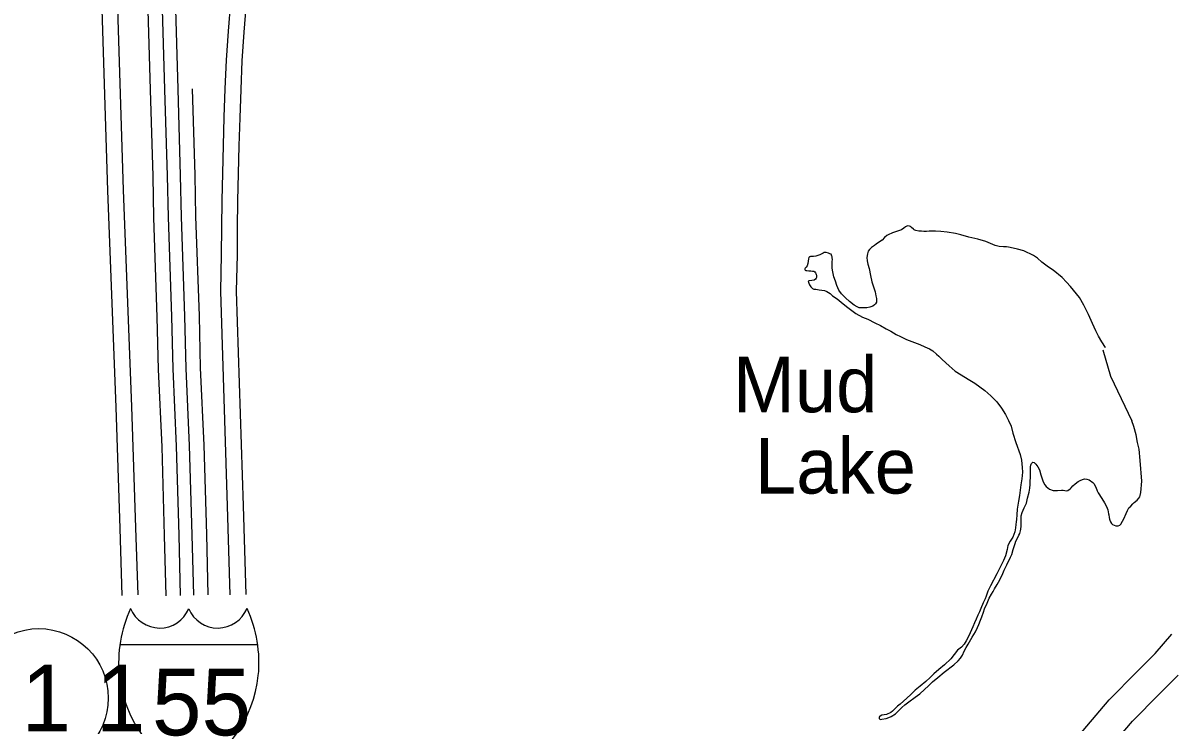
# Model space of a CAD drawing. Extents: x -939622 to -934222, y 1383701 to 1385301.
# Drawn here: x -935701.03 to -935668.28, y 1384265.52 to 1384285.48 of the extents above; entities that cross this region are included whole.
import ezdxf

# ---------------------------------------------------------------- set-up
doc = ezdxf.new("R2010")
doc.units = 0
for name, color, linetype in [('19', 7, 'Continuous'), ('20', 7, 'Continuous'), ('23', 7, 'Continuous'), ('27', 7, 'Continuous'), ('Level 15', 7, 'Continuous'), ('Level 9', 7, 'Continuous')]:
    doc.layers.add(name, color=color, linetype=linetype)

msp = doc.modelspace()

# ---------------------------------------------------------------- linework, layer by layer
at = {"layer": '19'}
for points in [[(-935697.479, 1384286.179), (-935697.405, 1384283.566), (-935697.331, 1384281.101), (-935697.307, 1384279.918), (-935697.208, 1384277.082), (-935697.171, 1384275.59), (-935697.073, 1384273.383), (-935696.999, 1384270.845), (-935696.956, 1384269.123)], [(-935697.067, 1384286.194), (-935696.993, 1384283.578), (-935696.919, 1384281.112), (-935696.894, 1384279.929), (-935696.796, 1384277.095), (-935696.759, 1384275.605), (-935696.66, 1384273.399), (-935696.586, 1384270.856), (-935696.543, 1384269.133)], [(-935696.692, 1384286.207), (-935696.618, 1384283.589), (-935696.544, 1384281.121), (-935696.519, 1384279.94), (-935696.421, 1384277.106), (-935696.384, 1384275.618), (-935696.286, 1384273.412), (-935696.211, 1384270.866), (-935696.169, 1384269.142)], [(-935696.206, 1384283.601), (-935696.132, 1384281.132), (-935696.107, 1384279.951), (-935696.009, 1384277.118), (-935695.972, 1384275.632), (-935695.873, 1384273.428), (-935695.799, 1384270.877), (-935695.756, 1384269.152)]]:
    msp.add_lwpolyline(points, dxfattribs=at)
at = {"layer": '20'}
msp.add_circle((-935700.58, 1384266.21), 1.98, dxfattribs=at)
at = {"layer": '23'}
msp.add_line((-935698.267, 1384267.733), (-935694.334, 1384267.733), dxfattribs=at)
for centre, radius, start, end in [((-935694.612, 1384267.22), 3.69, 155.2204, 185.7928), ((-935697.13, 1384269.106), 0.899, 202.1459, 337.3414), ((-935695.471, 1384269.106), 0.899, 202.6586, 337.8541), ((-935697.989, 1384267.22), 3.69, 354.2072, 24.7796), ((-935694.68, 1384267.252), 3.626, 186.3923, 243.4571), ((-935697.921, 1384267.252), 3.626, 296.5429, 353.6077)]:
    msp.add_arc(centre, radius, start, end, dxfattribs=at)
at = {"layer": '27'}
for points in [[(-935698.197, 1384269.134), (-935698.263, 1384271.05), (-935698.377, 1384274.512), (-935698.61, 1384280.69), (-935698.819, 1384287.405), (-935699.029, 1384294.216), (-935699.057, 1384296.276), (-935699.107, 1384298.033), (-935699.124, 1384299.421), (-935699.09, 1384300.635), (-935699.007, 1384301.611)], [(-935697.747, 1384269.15), (-935697.813, 1384271.065), (-935697.927, 1384274.528), (-935698.16, 1384280.706), (-935698.37, 1384287.419), (-935698.579, 1384294.226), (-935698.607, 1384296.286), (-935698.657, 1384298.042), (-935698.674, 1384299.417), (-935698.64, 1384300.61), (-935698.558, 1384301.588)], [(-935695.116, 1384269.15), (-935695.193, 1384271.683), (-935695.386, 1384277.82), (-935695.366, 1384278.867), (-935695.359, 1384279.634), (-935695.349, 1384280.407), (-935695.334, 1384281.19), (-935695.313, 1384281.983), (-935695.29, 1384282.785), (-935695.26, 1384283.597), (-935695.224, 1384284.418), (-935695.172, 1384285.247), (-935695.099, 1384286.083)], [(-935694.667, 1384269.163), (-935694.743, 1384271.697), (-935694.936, 1384277.823), (-935694.916, 1384278.861), (-935694.909, 1384279.629), (-935694.899, 1384280.399), (-935694.884, 1384281.18), (-935694.864, 1384281.971), (-935694.84, 1384282.77), (-935694.811, 1384283.579), (-935694.775, 1384284.394), (-935694.723, 1384285.213), (-935694.651, 1384286.043)]]:
    msp.add_lwpolyline(points, dxfattribs=at)
at = {"layer": 'Level 15'}
for points in [[(-935671.318, 1384264.651), (-935670.043, 1384266.16), (-935669.26, 1384266.954), (-935668.737, 1384267.476), (-935668.255, 1384268.031)], [(-935670.631, 1384264.07), (-935669.378, 1384265.553), (-935668.621, 1384266.32), (-935668.078, 1384266.862)]]:
    msp.add_lwpolyline(points, dxfattribs=at)
at = {"layer": 'Level 9'}
for points in [[(-935670.152, 1384276.213), (-935670.154, 1384276.217), (-935670.256, 1384276.372), (-935670.352, 1384276.535), (-935670.43, 1384276.687), (-935670.524, 1384276.895), (-935670.634, 1384277.155), (-935670.765, 1384277.422), (-935670.893, 1384277.639), (-935671.145, 1384277.959), (-935671.258, 1384278.083), (-935671.383, 1384278.209), (-935671.645, 1384278.417), (-935671.775, 1384278.508), (-935671.963, 1384278.651), (-935672.094, 1384278.76), (-935672.201, 1384278.835), (-935672.484, 1384278.971), (-935672.656, 1384279.024), (-935672.779, 1384279.052), (-935672.917, 1384279.079), (-935672.977, 1384279.087), (-935673.058, 1384279.091), (-935673.181, 1384279.1), (-935673.298, 1384279.128), (-935673.434, 1384279.185), (-935673.56, 1384279.242), (-935673.795, 1384279.31), (-935674.044, 1384279.367), (-935674.273, 1384279.429), (-935674.432, 1384279.467), (-935674.666, 1384279.505), (-935674.846, 1384279.522), (-935674.996, 1384279.531), (-935675.184, 1384279.533), (-935675.256, 1384279.528), (-935675.33, 1384279.526), (-935675.399, 1384279.531), (-935675.438, 1384279.533), (-935675.471, 1384279.538), (-935675.561, 1384279.552), (-935675.588, 1384279.56), (-935675.606, 1384279.575), (-935675.628, 1384279.595), (-935675.68, 1384279.639), (-935675.71, 1384279.663), (-935675.743, 1384279.68), (-935675.788, 1384279.685), (-935675.821, 1384279.675), (-935675.856, 1384279.66), (-935675.906, 1384279.622), (-935675.971, 1384279.576), (-935676.081, 1384279.534), (-935676.226, 1384279.483), (-935676.351, 1384279.432), (-935676.389, 1384279.408), (-935676.451, 1384279.349), (-935676.524, 1384279.281), (-935676.621, 1384279.213), (-935676.689, 1384279.166), (-935676.742, 1384279.126), (-935676.827, 1384279.067), (-935676.883, 1384279.015), (-935676.918, 1384278.96), (-935676.94, 1384278.884), (-935676.959, 1384278.785), (-935676.951, 1384278.689), (-935676.925, 1384278.593), (-935676.89, 1384278.473)], [(-935676.89, 1384278.473), (-935676.852, 1384278.273), (-935676.813, 1384278.087), (-935676.723, 1384277.803), (-935676.697, 1384277.69), (-935676.683, 1384277.612), (-935676.684, 1384277.509), (-935676.71, 1384277.458), (-935676.736, 1384277.43), (-935676.789, 1384277.393), (-935676.875, 1384277.367), (-935676.961, 1384277.347), (-935677.078, 1384277.342), (-935677.177, 1384277.348), (-935677.237, 1384277.371), (-935677.322, 1384277.424), (-935677.45, 1384277.529), (-935677.562, 1384277.632), (-935677.684, 1384277.744), (-935677.761, 1384277.853), (-935677.815, 1384277.987), (-935677.856, 1384278.107), (-935677.898, 1384278.229), (-935677.928, 1384278.37), (-935677.945, 1384278.475), (-935677.944, 1384278.55), (-935677.943, 1384278.667), (-935677.941, 1384278.728), (-935677.945, 1384278.77), (-935677.949, 1384278.797), (-935677.958, 1384278.818), (-935677.968, 1384278.85), (-935677.98, 1384278.874), (-935678.011, 1384278.889), (-935678.056, 1384278.903), (-935678.122, 1384278.925), (-935678.155, 1384278.928), (-935678.179, 1384278.921), (-935678.205, 1384278.905), (-935678.303, 1384278.855), (-935678.356, 1384278.836), (-935678.413, 1384278.823), (-935678.481, 1384278.809), (-935678.511, 1384278.809), (-935678.544, 1384278.811), (-935678.562, 1384278.808), (-935678.58, 1384278.804), (-935678.589, 1384278.801), (-935678.612, 1384278.782), (-935678.62, 1384278.743), (-935678.631, 1384278.68), (-935678.642, 1384278.613), (-935678.661, 1384278.547), (-935678.693, 1384278.51), (-935678.716, 1384278.482), (-935678.725, 1384278.461), (-935678.725, 1384278.443), (-935678.721, 1384278.425), (-935678.703, 1384278.411), (-935678.667, 1384278.408), (-935678.61, 1384278.401), (-935678.553, 1384278.399), (-935678.511, 1384278.397), (-935678.472, 1384278.394), (-935678.445, 1384278.377), (-935678.424, 1384278.347), (-935678.411, 1384278.327), (-935678.405, 1384278.3), (-935678.398, 1384278.279), (-935678.392, 1384278.246), (-935678.394, 1384278.213), (-935678.402, 1384278.191), (-935678.426, 1384278.164), (-935678.464, 1384278.139), (-935678.53, 1384278.129), (-935678.589, 1384278.121), (-935678.613, 1384278.118), (-935678.631, 1384278.099), (-935678.624, 1384278.078), (-935678.615, 1384278.046), (-935678.596, 1384278.004), (-935678.556, 1384277.942), (-935678.507, 1384277.897), (-935678.474, 1384277.883), (-935678.414, 1384277.875), (-935678.321, 1384277.859), (-935678.162, 1384277.836), (-935678.095, 1384277.813), (-935678.007, 1384277.752), (-935677.934, 1384277.69), (-935677.807, 1384277.603), (-935677.688, 1384277.506), (-935677.539, 1384277.383), (-935677.466, 1384277.327), (-935677.269, 1384277.184), (-935677.078, 1384277.083), (-935676.931, 1384277.023), (-935676.728, 1384276.922), (-935676.568, 1384276.841), (-935676.408, 1384276.748), (-935676.275, 1384276.676)], [(-935676.275, 1384276.676), (-935676.126, 1384276.589), (-935675.996, 1384276.523), (-935675.827, 1384276.445), (-935675.601, 1384276.36), (-935675.447, 1384276.3), (-935675.303, 1384276.237), (-935675.17, 1384276.173), (-935675.079, 1384276.115), (-935674.966, 1384276.027), (-935674.902, 1384275.971), (-935674.807, 1384275.868)], [(-935670.222, 1384276.147), (-935670.008, 1384275.398)], [(-935674.612, 1384275.695), (-935674.439, 1384275.536), (-935674.266, 1384275.432), (-935674.066, 1384275.307), (-935673.875, 1384275.199), (-935673.593, 1384274.986), (-935673.419, 1384274.833), (-935673.254, 1384274.659), (-935673.119, 1384274.485), (-935673.001, 1384274.298), (-935672.917, 1384274.128), (-935672.845, 1384273.964), (-935672.793, 1384273.764), (-935672.703, 1384273.501), (-935672.583, 1384273.164), (-935672.549, 1384273.002), (-935672.527, 1384272.789), (-935672.515, 1384272.654), (-935672.532, 1384272.464), (-935672.567, 1384272.292), (-935672.603, 1384271.987), (-935672.629, 1384271.824), (-935672.669, 1384271.601), (-935672.681, 1384271.441), (-935672.693, 1384271.309), (-935672.7, 1384271.236), (-935672.705, 1384271.164), (-935672.715, 1384271.068), (-935672.739, 1384270.956), (-935672.765, 1384270.88), (-935672.796, 1384270.801), (-935672.868, 1384270.685), (-935672.931, 1384270.558), (-935672.953, 1384270.446), (-935673, 1384270.268), (-935673.06, 1384270.134), (-935673.249, 1384269.751), (-935673.433, 1384269.41), (-935673.507, 1384269.258), (-935673.555, 1384269.116), (-935673.587, 1384269.04), (-935673.641, 1384268.924), (-935673.706, 1384268.764), (-935673.746, 1384268.673), (-935673.789, 1384268.578), (-935673.84, 1384268.46), (-935673.886, 1384268.351), (-935673.937, 1384268.241), (-935674.012, 1384268.071), (-935674.069, 1384267.947), (-935674.126, 1384267.843), (-935674.181, 1384267.746), (-935674.26, 1384267.657), (-935674.372, 1384267.573), (-935674.564, 1384267.326), (-935674.74, 1384267.157), (-935674.901, 1384267.027), (-935675.048, 1384266.9), (-935675.156, 1384266.793), (-935675.277, 1384266.682), (-935675.435, 1384266.549), (-935675.576, 1384266.429), (-935675.705, 1384266.312), (-935675.814, 1384266.21), (-935675.916, 1384266.118), (-935676.004, 1384266.038), (-935676.081, 1384265.976), (-935676.151, 1384265.914), (-935676.201, 1384265.865), (-935676.227, 1384265.837), (-935676.277, 1384265.8), (-935676.396, 1384265.741), (-935676.461, 1384265.73), (-935676.53, 1384265.72), (-935676.577, 1384265.695), (-935676.595, 1384265.682), (-935676.609, 1384265.655), (-935676.608, 1384265.622), (-935676.581, 1384265.598), (-935676.527, 1384265.602), (-935676.408, 1384265.626), (-935676.328, 1384265.652), (-935676.26, 1384265.686), (-935676.145, 1384265.758), (-935676.066, 1384265.838), (-935675.955, 1384265.943), (-935675.875, 1384266.013), (-935675.764, 1384266.103), (-935675.575, 1384266.23), (-935675.443, 1384266.329), (-935675.193, 1384266.569), (-935675.082, 1384266.668), (-935674.935, 1384266.791), (-935674.756, 1384266.943), (-935674.474, 1384267.159), (-935674.35, 1384267.273), (-935674.283, 1384267.344), (-935674.231, 1384267.429), (-935674.177, 1384267.548), (-935674.122, 1384267.651), (-935674.064, 1384267.745)], [(-935674.807, 1384275.868), (-935674.612, 1384275.695)], [(-935670.008, 1384275.398), (-935669.402, 1384274.12)], [(-935669.979, 1384271.195), (-935669.948, 1384271.166), (-935669.903, 1384271.14), (-935669.858, 1384271.12), (-935669.822, 1384271.121), (-935669.792, 1384271.124), (-935669.742, 1384271.146), (-935669.715, 1384271.174), (-935669.66, 1384271.256), (-935669.626, 1384271.326), (-935669.563, 1384271.472), (-935669.526, 1384271.557), (-935669.48, 1384271.633), (-935669.427, 1384271.682), (-935669.372, 1384271.75), (-935669.331, 1384271.793), (-935669.248, 1384271.858), (-935669.196, 1384271.91), (-935669.173, 1384271.95), (-935669.159, 1384271.986), (-935669.139, 1384272.074), (-935669.111, 1384272.402), (-935669.159, 1384272.988), (-935669.19, 1384273.309), (-935669.233, 1384273.506), (-935669.276, 1384273.719), (-935669.344, 1384273.958), (-935669.402, 1384274.12)], [(-935674.064, 1384267.745), (-935673.949, 1384267.949), (-935673.857, 1384268.099), (-935673.799, 1384268.223), (-935673.759, 1384268.308), (-935673.72, 1384268.427), (-935673.68, 1384268.53), (-935673.632, 1384268.657), (-935673.598, 1384268.754), (-935673.53, 1384268.918), (-935673.464, 1384269.058), (-935673.401, 1384269.17), (-935673.358, 1384269.246), (-935673.312, 1384269.326), (-935673.243, 1384269.453), (-935673.168, 1384269.581), (-935673.079, 1384269.761), (-935673.042, 1384269.855), (-935672.967, 1384270.007), (-935672.858, 1384270.229), (-935672.824, 1384270.304), (-935672.779, 1384270.447), (-935672.754, 1384270.538), (-935672.729, 1384270.622), (-935672.704, 1384270.686), (-935672.661, 1384270.774), (-935672.618, 1384270.862), (-935672.598, 1384270.908), (-935672.586, 1384270.941), (-935672.572, 1384270.981), (-935672.561, 1384271.029), (-935672.557, 1384271.11), (-935672.553, 1384271.197), (-935672.552, 1384271.315), (-935672.551, 1384271.408), (-935672.53, 1384271.505), (-935672.501, 1384271.572), (-935672.467, 1384271.641), (-935672.444, 1384271.69), (-935672.404, 1384271.769), (-935672.371, 1384271.914), (-935672.33, 1384272.081), (-935672.308, 1384272.198), (-935672.298, 1384272.304), (-935672.295, 1384272.409), (-935672.29, 1384272.49), (-935672.289, 1384272.572), (-935672.288, 1384272.653), (-935672.286, 1384272.707), (-935672.287, 1384272.773), (-935672.285, 1384272.812), (-935672.277, 1384272.858), (-935672.269, 1384272.885), (-935672.26, 1384272.906), (-935672.252, 1384272.915), (-935672.243, 1384272.925), (-935672.222, 1384272.937), (-935672.186, 1384272.929), (-935672.134, 1384272.885), (-935672.076, 1384272.808), (-935672.035, 1384272.721), (-935671.993, 1384272.575), (-935671.968, 1384272.491), (-935671.929, 1384272.384), (-935671.883, 1384272.295), (-935671.846, 1384272.244), (-935671.751, 1384272.171), (-935671.646, 1384272.131), (-935671.577, 1384272.13), (-935671.517, 1384272.128), (-935671.404, 1384272.139), (-935671.359, 1384272.14), (-935671.311, 1384272.132), (-935671.275, 1384272.124), (-935671.227, 1384272.128), (-935671.157, 1384272.178), (-935671.133, 1384272.205), (-935671.078, 1384272.267), (-935671.016, 1384272.322), (-935670.934, 1384272.387), (-935670.854, 1384272.425), (-935670.78, 1384272.46), (-935670.744, 1384272.463), (-935670.678, 1384272.459), (-935670.615, 1384272.433), (-935670.515, 1384272.363), (-935670.481, 1384272.328), (-935670.428, 1384272.232), (-935670.387, 1384272.125), (-935670.359, 1384272.069), (-935670.257, 1384271.905), (-935670.174, 1384271.778), (-935670.118, 1384271.674), (-935670.083, 1384271.584), (-935670.065, 1384271.464), (-935670.059, 1384271.434), (-935670.045, 1384271.365), (-935670.035, 1384271.312), (-935670.026, 1384271.282), (-935670.01, 1384271.237), (-935669.979, 1384271.195)]]:
    msp.add_lwpolyline(points, dxfattribs=at)

# ---------------------------------------------------------------- texts
at = {"layer": '20'}
msp.add_text('1 1', height=1.9008, dxfattribs=at).set_placement((-935701.076, 1384265.26))
at = {"layer": '23'}
msp.add_text('55', height=1.9008, dxfattribs=at).set_placement((-935697.351, 1384265.144))
at = {"layer": 'Level 9'}
for s, p in [('Mud', (-935680.778, 1384274.366)), ('Lake', (-935680.15, 1384272.045))]:
    msp.add_text(s, height=1.584, dxfattribs=at).set_placement(p)

doc.saveas('drawing.dxf')
